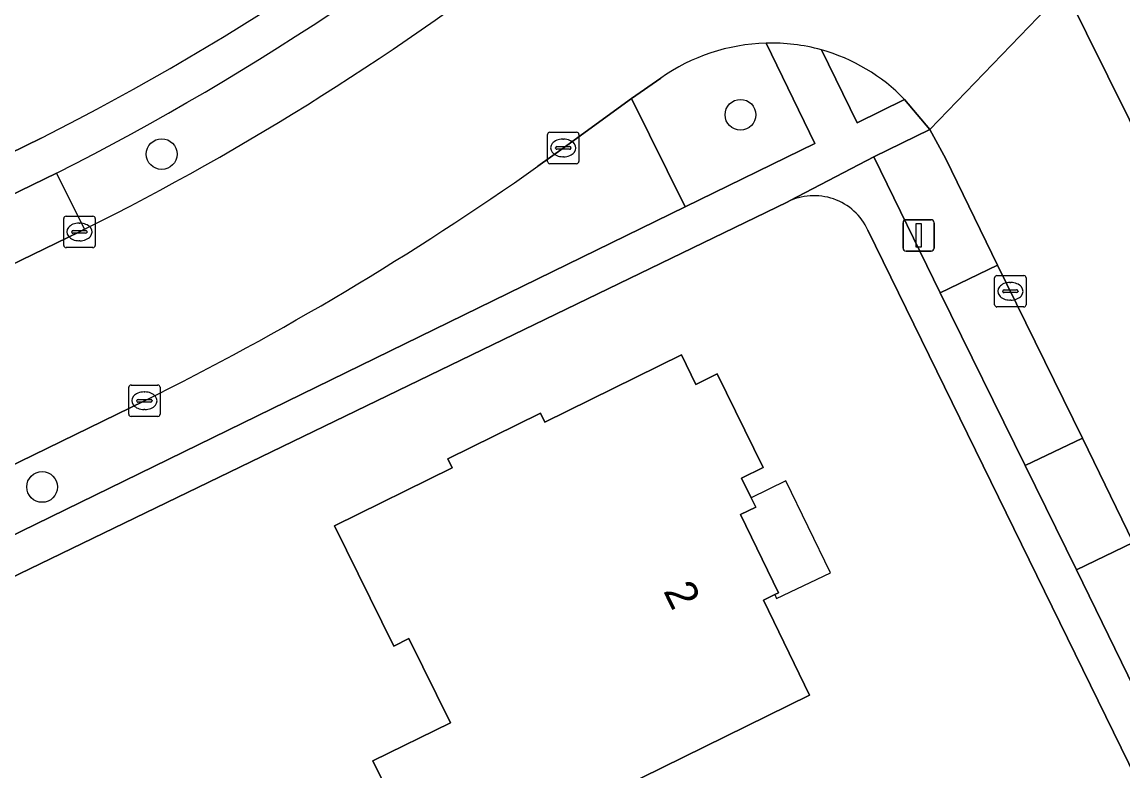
# Model space of a CAD drawing. Extents: x 160455 to 162082, y 388339 to 389736.
# Drawn here: x 160715.98 to 160750.97, y 389312.09 to 389335.91 of the extents above; entities that cross this region are included whole.
import ezdxf

# ---------------------------------------------------------------- set-up
doc = ezdxf.new("R2010")
doc.units = 0
for name, color, linetype in [('IMGEO_Boom', 7, 'Continuous'), ('IMGEO_Erf', 7, 'Continuous'), ('IMGEO_Groenvoorziening', 7, 'Continuous'), ('IMGEO_Kolk', 7, 'Continuous'), ('IMGEO_Lichtmast', 7, 'Continuous'), ('IMGEO_Pand', 7, 'Continuous'), ('IMGEO_Pand_nummerreeks', 7, 'Continuous'), ('IMGEO_Pand_overbouw', 7, 'Continuous'), ('IMGEO_Parkeervlak_open', 7, 'Continuous'), ('IMGEO_Rijbaan_lokaal_gesloten', 7, 'Continuous'), ('IMGEO_Voetpad_open', 7, 'Continuous')]:
    doc.layers.add(name, color=color, linetype=linetype)

msp = doc.modelspace()

# ---------------------------------------------------------------- linework, layer by layer
at = {"layer": 'IMGEO_Boom'}
for centre in [(160738.81, 389332.959), (160720.416, 389331.708), (160716.615, 389321.123)]:
    msp.add_circle(centre, 0.489, dxfattribs=at)
at = {"layer": 'IMGEO_Erf'}
for points in [[(160681.711, 389315.141), (160716.583, 389332.215)], [(160740.296, 389330.183), (160710.526, 389315.762), (160710.544, 389315.737), (160713.248, 389317.044), (160714.666, 389314.062), (160714.045, 389313.762), (160714.784, 389312.233), (160710.883, 389310.347), (160708.707, 389314.849), (160687.141, 389304.262)], [(160771.18, 389271.362), (160749.444, 389315.82), (160742.861, 389329.29)]]:
    msp.add_lwpolyline(points, dxfattribs=at)
msp.add_lwpolyline([(160727.129, 389312.412), (160729.59, 389313.623), (160728.273, 389316.298), (160727.789, 389316.06), (160725.905, 389319.89), (160729.645, 389321.731), (160729.504, 389322.017), (160732.45, 389323.473), (160732.591, 389323.186), (160736.932, 389325.321), (160737.389, 389324.385), (160738.073, 389324.719), (160739.527, 389321.74), (160738.843, 389321.406), (160739.152, 389320.774), (160739.296, 389320.479), (160738.813, 389320.244), (160740.022, 389317.757), (160739.898, 389317.697), (160739.538, 389317.522), (160741.008, 389314.497), (160729.01, 389308.591)], close=True, dxfattribs=at)
for centre, radius, start, end in [((160678.099, 389408.153), 85.133, 296.87512, 311.2054), ((160741.147, 389328.498), 1.888, 24.7977, 116.8114)]:
    msp.add_arc(centre, radius, start, end, dxfattribs=at)
at = {"layer": 'IMGEO_Groenvoorziening'}
for points in [[(160759.945, 389324.22), (160761.438, 389324.546), (160764.228, 389325.096), (160767.248, 389329.874), (160765.54, 389330.906), (160757.792, 389335.507), (160750.601, 389339.623), (160749.122, 389336.954), (160752.545, 389330.037), (160753.965, 389327.183)], [(160736.276, 389334.124), (160735.351, 389333.479), (160737.049, 389330.036), (160741.171, 389332.046), (160739.622, 389335.235)], [(160741.38, 389335.023), (160742.522, 389332.704), (160744.024, 389333.447)]]:
    msp.add_lwpolyline(points, dxfattribs=at)
msp.add_lwpolyline([(160746.981, 389328.175), (160745.334, 389331.553), (160744.832, 389332.486), (160743.053, 389331.623), (160745.158, 389327.301)], close=True, dxfattribs=at)
for centre, radius, start, end in [((160739.775, 389329.181), 6.056, 91.4453, 125.291), ((160739.816, 389329.393), 5.844, 43.9319, 74.4726)]:
    msp.add_arc(centre, radius, start, end, dxfattribs=at)
at = {"layer": 'IMGEO_Kolk'}
for p, q in [((160732.676, 389331.478), (160732.676, 389332.33)), ((160732.751, 389332.404), (160733.603, 389332.404)), ((160733.164, 389332.184), (160733.189, 389332.184)), ((160733.677, 389332.33), (160733.677, 389331.478)), ((160732.935, 389331.898), (160732.935, 389331.91)), ((160733.373, 389331.861), (160732.975, 389331.861)), ((160732.978, 389331.947), (160733.376, 389331.947)), ((160733.419, 389331.91), (160733.419, 389331.898)), ((160733.187, 389331.624), (160733.162, 389331.624)), ((160733.603, 389331.404), (160732.751, 389331.404)), ((160717.376, 389329.733), (160718.228, 389329.733)), ((160717.301, 389328.807), (160717.301, 389329.659)), ((160717.789, 389329.513), (160717.814, 389329.513)), ((160718.302, 389329.659), (160718.302, 389328.807)), ((160717.56, 389329.227), (160717.56, 389329.239)), ((160717.998, 389329.19), (160717.6, 389329.19)), ((160717.603, 389329.276), (160718.001, 389329.276)), ((160718.044, 389329.239), (160718.044, 389329.227)), ((160718.228, 389328.733), (160717.376, 389328.733)), ((160717.812, 389328.953), (160717.787, 389328.953)), ((160746.887, 389326.92), (160746.887, 389327.772)), ((160746.962, 389327.846), (160747.814, 389327.846)), ((160747.375, 389327.626), (160747.4, 389327.626)), ((160747.888, 389327.772), (160747.888, 389326.92)), ((160747.146, 389327.34), (160747.146, 389327.352)), ((160747.584, 389327.303), (160747.186, 389327.303)), ((160747.189, 389327.389), (160747.587, 389327.389)), ((160747.63, 389327.352), (160747.63, 389327.34)), ((160747.398, 389327.066), (160747.373, 389327.066)), ((160747.814, 389326.846), (160746.962, 389326.846)), ((160719.366, 389323.439), (160719.366, 389324.291)), ((160719.441, 389324.365), (160720.293, 389324.365)), ((160719.854, 389324.145), (160719.879, 389324.145)), ((160720.367, 389324.291), (160720.367, 389323.439)), ((160719.625, 389323.859), (160719.625, 389323.871)), ((160720.063, 389323.822), (160719.665, 389323.822)), ((160719.668, 389323.908), (160720.066, 389323.908)), ((160720.109, 389323.871), (160720.109, 389323.859)), ((160719.877, 389323.585), (160719.852, 389323.585)), ((160720.293, 389323.365), (160719.441, 389323.365))]:
    msp.add_line(p, q, dxfattribs=at)
for points in [[(160732.676, 389331.478), (160732.676, 389332.33)], [(160732.751, 389332.404), (160733.603, 389332.404)], [(160733.677, 389332.33), (160733.677, 389331.478)], [(160733.603, 389331.404), (160732.751, 389331.404)], [(160717.376, 389329.733), (160718.228, 389329.733)], [(160717.301, 389328.807), (160717.301, 389329.659)], [(160718.302, 389329.659), (160718.302, 389328.807)], [(160718.228, 389328.733), (160717.376, 389328.733)], [(160746.887, 389326.92), (160746.887, 389327.772)], [(160746.962, 389327.846), (160747.814, 389327.846)], [(160747.888, 389327.772), (160747.888, 389326.92)], [(160747.814, 389326.846), (160746.962, 389326.846)], [(160719.366, 389323.439), (160719.366, 389324.291)], [(160719.441, 389324.365), (160720.293, 389324.365)], [(160720.367, 389324.291), (160720.367, 389323.439)], [(160720.293, 389323.365), (160719.441, 389323.365)]]:
    msp.add_lwpolyline(points, dxfattribs=at)
for centre, radius, start, end in [((160732.753, 389332.328), 0.0765, 91.552, 178.448), ((160732.753, 389332.328), 0.0765, 91.552, 178.448), ((160733.601, 389332.328), 0.0765, 1.552, 88.448), ((160733.601, 389332.328), 0.0765, 1.552, 88.448), ((160732.975, 389331.907), 0.0403, 85.8775, 175.7526), ((160732.972, 389331.897), 0.0366, 178.938, 274.7102), ((160733.376, 389331.904), 0.043, 264.8664, 352.4533), ((160733.38, 389331.909), 0.0386, 1.7309, 96.639), ((160732.753, 389331.48), 0.0765, 181.552, 268.448), ((160732.753, 389331.48), 0.0765, 181.552, 268.448), ((160733.601, 389331.48), 0.0765, 271.552, 358.448), ((160733.601, 389331.48), 0.0765, 271.552, 358.448), ((160717.378, 389329.657), 0.0765, 91.552, 178.448), ((160717.378, 389329.657), 0.0765, 91.552, 178.448), ((160718.226, 389329.657), 0.0765, 1.552, 88.448), ((160718.226, 389329.657), 0.0765, 1.552, 88.448), ((160717.6, 389329.236), 0.0403, 85.8775, 175.7526), ((160717.597, 389329.226), 0.0366, 178.938, 274.7102), ((160718.001, 389329.233), 0.043, 264.8664, 352.4533), ((160718.005, 389329.238), 0.0386, 1.7309, 96.639), ((160717.378, 389328.809), 0.0765, 181.552, 268.448), ((160717.378, 389328.809), 0.0765, 181.552, 268.448), ((160718.226, 389328.809), 0.0765, 271.552, 358.448), ((160718.226, 389328.809), 0.0765, 271.552, 358.448), ((160746.964, 389327.77), 0.0765, 91.552, 178.448), ((160746.964, 389327.77), 0.0765, 91.552, 178.448), ((160747.812, 389327.77), 0.0765, 1.552, 88.448), ((160747.812, 389327.77), 0.0765, 1.552, 88.448), ((160747.186, 389327.349), 0.0403, 85.8775, 175.7526), ((160747.183, 389327.339), 0.0366, 178.938, 274.7102), ((160747.587, 389327.346), 0.043, 264.8664, 352.4533), ((160747.591, 389327.351), 0.0386, 1.7309, 96.639), ((160746.964, 389326.922), 0.0765, 181.552, 268.448), ((160746.964, 389326.922), 0.0765, 181.552, 268.448), ((160747.812, 389326.922), 0.0765, 271.552, 358.448), ((160747.812, 389326.922), 0.0765, 271.552, 358.448), ((160719.443, 389324.289), 0.0765, 91.552, 178.448), ((160719.443, 389324.289), 0.0765, 91.552, 178.448), ((160720.291, 389324.289), 0.0765, 1.552, 88.448), ((160720.291, 389324.289), 0.0765, 1.552, 88.448), ((160719.665, 389323.868), 0.0403, 85.8775, 175.7526), ((160719.662, 389323.858), 0.0366, 178.938, 274.7102), ((160720.066, 389323.865), 0.043, 264.8664, 352.4533), ((160720.07, 389323.87), 0.0386, 1.7309, 96.639), ((160719.443, 389323.441), 0.0765, 181.552, 268.448), ((160719.443, 389323.441), 0.0765, 181.552, 268.448), ((160720.291, 389323.441), 0.0765, 271.552, 358.448), ((160720.291, 389323.441), 0.0765, 271.552, 358.448)]:
    msp.add_arc(centre, radius, start, end, dxfattribs=at)
for centre, major_axis, ratio, start_param, end_param in [((160733.163, 389331.904), (-0.387, 0.002), 0.722429, 4.712389, 7.853982), ((160733.188, 389331.904), (-0.39, 0.002), 0.717154, 1.570796, 4.712389), ((160717.788, 389329.233), (-0.387, 0.002), 0.722429, 4.712389, 7.853982), ((160717.813, 389329.233), (-0.39, 0.002), 0.717154, 1.570796, 4.712389), ((160747.374, 389327.346), (-0.387, 0.002), 0.722429, 4.712389, 7.853982), ((160747.399, 389327.346), (-0.39, 0.002), 0.717154, 1.570796, 4.712389), ((160719.853, 389323.865), (-0.387, 0.002), 0.722429, 4.712389, 7.853982), ((160719.878, 389323.865), (-0.39, 0.002), 0.717154, 1.570796, 4.712389)]:
    msp.add_ellipse(centre, major_axis=major_axis, ratio=ratio, start_param=start_param, end_param=end_param, dxfattribs=at)
at = {"layer": 'IMGEO_Lichtmast'}
for p, q in [((160743.977, 389328.722), (160743.977, 389329.522)), ((160743.977, 389329.522), (160743.977, 389328.722)), ((160744.077, 389329.622), (160744.867, 389329.622)), ((160744.867, 389329.622), (160744.077, 389329.622)), ((160744.967, 389329.522), (160744.967, 389328.722)), ((160744.967, 389328.722), (160744.967, 389329.522)), ((160744.867, 389328.622), (160744.077, 389328.622)), ((160744.077, 389328.622), (160744.867, 389328.622))]:
    msp.add_line(p, q, dxfattribs=at)
msp.add_lwpolyline([(160744.397, 389329.497), (160744.547, 389329.497), (160744.547, 389328.747), (160744.397, 389328.747), (160744.397, 389329.497)], dxfattribs=at)
for centre, start, end in [((160744.077, 389329.522), 90, 180), ((160744.077, 389329.522), 90, 180), ((160744.867, 389329.522), 0, 90), ((160744.867, 389329.522), 360, 90), ((160744.077, 389328.722), 180, 270), ((160744.077, 389328.722), 180, 270), ((160744.867, 389328.722), 270, 0), ((160744.867, 389328.722), 270, 0)]:
    msp.add_arc(centre, 0.1, start, end, dxfattribs=at)
at = {"layer": 'IMGEO_Pand'}
msp.add_lwpolyline([(160739.152, 389320.774), (160738.843, 389321.406), (160739.527, 389321.74), (160738.073, 389324.719), (160737.389, 389324.385), (160736.932, 389325.321), (160732.591, 389323.186), (160732.45, 389323.473), (160729.504, 389322.017), (160729.645, 389321.731), (160725.905, 389319.89), (160727.789, 389316.06), (160728.273, 389316.298), (160729.59, 389313.623), (160727.129, 389312.412), (160729.01, 389308.591), (160741.008, 389314.497), (160739.538, 389317.522), (160739.898, 389317.697), (160740.022, 389317.757), (160738.813, 389320.244), (160739.296, 389320.479)], close=True, dxfattribs=at)
at = {"layer": 'IMGEO_Pand_overbouw'}
msp.add_lwpolyline([(160739.152, 389320.774), (160739.296, 389320.479), (160738.813, 389320.244), (160740.022, 389317.757), (160739.898, 389317.697), (160739.954, 389317.578), (160741.676, 389318.391), (160740.255, 389321.315)], close=True, dxfattribs=at)
at = {"layer": 'IMGEO_Parkeervlak_open'}
for points in [[(160719.867, 389323.864), (160704.398, 389316.312), (160688.721, 389308.622), (160688.172, 389308.335), (160689.045, 389306.539), (160709.836, 389316.725), (160737.049, 389330.036), (160735.351, 389333.479), (160733.178, 389331.902), (160732.371, 389331.321)], [(160717.073, 389331.099), (160717.965, 389329.319)]]:
    msp.add_lwpolyline(points, dxfattribs=at)
for points in [[(160749.68, 389322.67), (160746.981, 389328.175), (160745.158, 389327.301), (160747.855, 389321.802)], [(160753.131, 389315.602), (160751.293, 389319.359), (160749.487, 389318.484), (160751.322, 389314.718)]]:
    msp.add_lwpolyline(points, close=True, dxfattribs=at)
for centre, radius, start, end in [((160677.701, 389408.645), 86.969, 296.91774, 311.10316), ((160679.925, 389405.659), 85.293, 296.48718, 308.12279), ((160678.074, 389408.155), 94.083, 296.37303, 305.24806)]:
    msp.add_arc(centre, radius, start, end, dxfattribs=at)
at = {"layer": 'IMGEO_Rijbaan_lokaal_gesloten'}
for points in [[(160744.024, 389333.447), (160744.832, 389332.486), (160749.122, 389336.954), (160748.511, 389338.329)], [(160752.545, 389330.037), (160749.122, 389336.954), (160744.832, 389332.486), (160745.334, 389331.553), (160746.981, 389328.175), (160749.68, 389322.67), (160751.293, 389319.359)], [(160732.371, 389331.321), (160733.178, 389331.902), (160735.351, 389333.479), (160736.276, 389334.124)], [(160717.965, 389329.319), (160717.802, 389329.234), (160714.827, 389327.794), (160701.634, 389321.329), (160700.828, 389320.945), (160697.696, 389319.416), (160685.803, 389313.539), (160685.583, 389313.453), (160688.172, 389308.335), (160688.721, 389308.622), (160704.398, 389316.312), (160719.867, 389323.864)]]:
    msp.add_lwpolyline(points, dxfattribs=at)
for centre, radius, start, end in [((160679.925, 389405.659), 85.293, 296.48718, 308.12279), ((160739.775, 389329.181), 6.056, 91.4453, 125.291), ((160739.824, 389329.513), 5.726, 74.229, 92.0187), ((160739.816, 389329.393), 5.844, 43.9319, 74.4726), ((160678.074, 389408.155), 94.083, 296.37303, 305.24806)]:
    msp.add_arc(centre, radius, start, end, dxfattribs=at)
at = {"layer": 'IMGEO_Voetpad_open'}
for points in [[(160739.622, 389335.235), (160741.171, 389332.046), (160737.049, 389330.036), (160709.836, 389316.725), (160689.045, 389306.539), (160684.729, 389304.435), (160684.54, 389304.825)], [(160740.296, 389330.183), (160740.388, 389330.237), (160743.053, 389331.623), (160744.832, 389332.486), (160744.024, 389333.447), (160742.522, 389332.704), (160741.38, 389335.023)], [(160716.583, 389332.215), (160681.711, 389315.141), (160678.774, 389313.692), (160678.375, 389313.489)], [(160745.158, 389327.301), (160743.053, 389331.623), (160740.388, 389330.237), (160740.296, 389330.183)], [(160680.607, 389312.738), (160680.404, 389313.145), (160684.689, 389315.265), (160696.829, 389321.208), (160699.946, 389322.745), (160713.943, 389329.582), (160717.073, 389331.099)], [(160683.777, 389302.633), (160684.17, 389302.827), (160687.058, 389304.227), (160687.141, 389304.262), (160708.707, 389314.849), (160710.544, 389315.737), (160710.526, 389315.762), (160740.296, 389330.183)], [(160742.861, 389329.29), (160749.444, 389315.82), (160771.18, 389271.362), (160781.648, 389250), (160787.773, 389237.5)], [(160789.366, 389236.993), (160786.817, 389242.192), (160783.005, 389250), (160781.026, 389254.054), (160779.493, 389257.173), (160774.202, 389267.954), (160772.674, 389271.056), (160766.611, 389283.458), (160765.079, 389286.583), (160759.302, 389298.434), (160757.773, 389301.559), (160752.861, 389311.593), (160751.322, 389314.718), (160749.487, 389318.484), (160747.855, 389321.802), (160745.158, 389327.301)]]:
    msp.add_lwpolyline(points, dxfattribs=at)
for points in [[(160713.943, 389329.582), (160714.827, 389327.794), (160717.802, 389329.234), (160717.965, 389329.319), (160717.073, 389331.099)], [(160747.855, 389321.802), (160749.487, 389318.484), (160751.293, 389319.359), (160749.68, 389322.67)]]:
    msp.add_lwpolyline(points, close=True, dxfattribs=at)
for centre, radius, start, end in [((160678.099, 389408.153), 85.133, 296.87512, 311.2054), ((160677.701, 389408.645), 86.969, 296.91774, 311.10316), ((160739.824, 389329.513), 5.726, 74.229, 92.0187), ((160741.147, 389328.498), 1.888, 24.7977, 116.8114)]:
    msp.add_arc(centre, radius, start, end, dxfattribs=at)

# ---------------------------------------------------------------- texts
at = {"layer": 'IMGEO_Pand_nummerreeks'}
msp.add_text('2', height=1, rotation=295.9257, dxfattribs=at).set_placement((160736.346, 389317.817))

doc.saveas('drawing.dxf')
